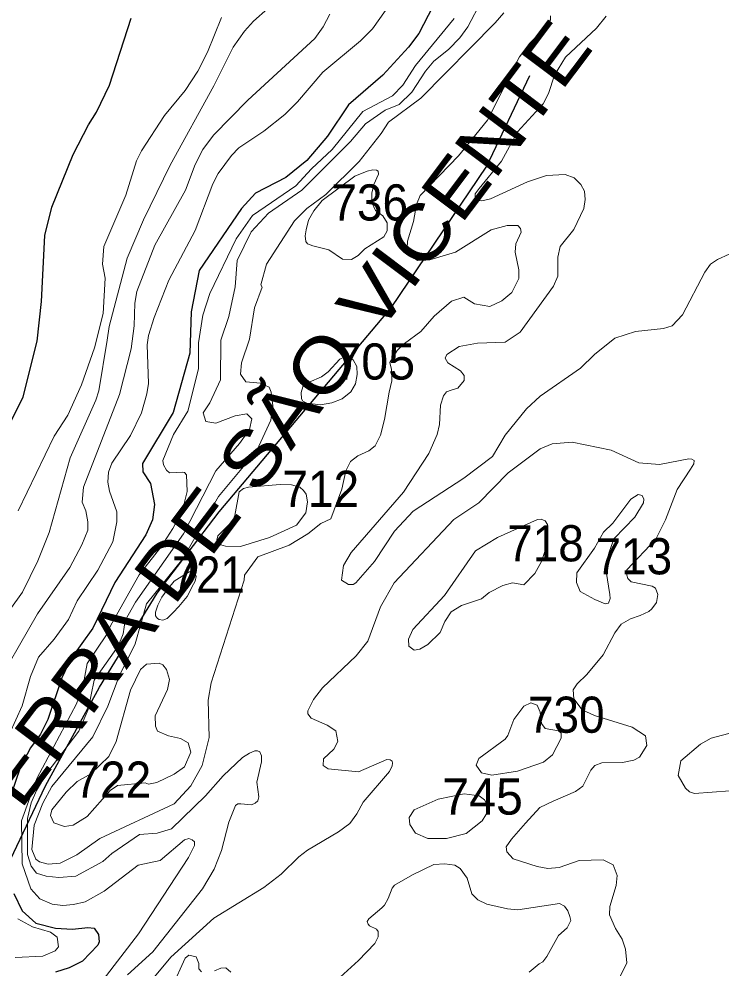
# Model space of a CAD drawing. Extents: x 499.9 to 555.3, y 9281.5 to 9336.8.
# Drawn here: x 541.988 to 545.098, y 9311.097 to 9315.301 of the extents above; entities that cross this region are included whole.
import ezdxf
from ezdxf.enums import TextEntityAlignment as Align

# ---------------------------------------------------------------- set-up
doc = ezdxf.new("R2010")
doc.units = 0
doc.header["$LTSCALE"] = 0.064
for name, color, linetype, lineweight in [('1', 7, 'Continuous', 25), ('2', 7, 'Continuous', 13), ('26', 7, 'Continuous', 25)]:
    doc.layers.add(name, color=color, linetype=linetype, lineweight=lineweight)
doc.layers.add('21', color=7, linetype='Continuous')

msp = doc.modelspace()

# ---------------------------------------------------------------- linework, layer by layer
at = {"layer": '1'}
for points in [[(543.9205, 9315.5538), (543.7571, 9315.2367), (543.712, 9315.1766), (543.5979, 9315.0528), (543.4466, 9314.9209), (543.3525, 9314.782), (543.2614, 9314.6746), (543.1682, 9314.5994), (543.0342, 9314.5299), (542.9722, 9314.4618), (542.7854, 9314.1883), (542.7504, 9314.0051), (542.7441, 9313.8219), (542.6704, 9313.5594), (542.534, 9313.3336), (542.5357, 9313.2965), (542.5699, 9313.246), (542.5878, 9313.153), (542.5791, 9313.0843), (542.5501, 9313.0175), (542.4117, 9312.8069), (542.3157, 9312.6056), (542.2177, 9312.4697), (542.1776, 9312.3849), (542.1152, 9312.2014), (542.0828, 9312.1364), (542.0389, 9312.0755), (541.9943, 9311.9912), (541.9499, 9311.8575)], [(542.3885, 9315.0081), (542.4845, 9315.3047)], [(542.1025, 9314.3427), (542.1342, 9314.4684), (542.2286, 9314.7008), (542.2951, 9314.8321), (542.3316, 9314.8879), (542.3885, 9315.0081)], [(541.9507, 9313.5153), (542.0062, 9313.6287), (542.0694, 9313.8745), (542.0882, 9314.0507), (542.1025, 9314.3427)], [(541.9656, 9311.4304), (542.003, 9311.3546), (542.0632, 9311.2991), (542.1502, 9311.2779), (542.2246, 9311.2734), (542.2927, 9311.2812), (542.3212, 9311.278), (542.3399, 9311.2497), (542.3436, 9311.2172), (542.3374, 9311.2027), (542.2691, 9311.1312), (542.2107, 9311.1016), (542.1494, 9311.0825)]]:
    msp.add_lwpolyline(points, dxfattribs=at)
at = {"layer": '2'}
for points in [[(543.0255, 9315.2905), (543.1529, 9315.4052), (543.2359, 9315.493), (543.4366, 9315.6445), (543.4873, 9315.7322), (543.5177, 9315.8977)], [(544.0347, 9315.3811), (543.9742, 9315.2667), (543.938, 9315.218), (543.8882, 9315.1664), (543.8237, 9315.1137), (543.786, 9315.0701), (543.7267, 9314.9765), (543.67, 9314.923), (543.6086, 9314.8972), (543.5206, 9314.8362), (543.4542, 9314.7582), (543.2401, 9314.5441), (543.092, 9314.4423), (543.0152, 9314.3583), (542.9529, 9314.2321), (542.9451, 9314.116), (542.9159, 9313.9846), (542.881, 9313.8796), (542.879, 9313.7038)], [(541.8634, 9312.312), (542.0702, 9312.6685), (542.2127, 9312.8736), (542.2661, 9312.9741), (542.2929, 9313.0388), (542.2934, 9313.0759), (542.2846, 9313.124), (542.2677, 9313.1628), (542.2743, 9313.2286), (542.4325, 9313.6388), (542.4844, 9313.8406), (542.4972, 9313.9424), (542.5003, 9314.0435), (542.5098, 9314.0944), (542.5899, 9314.2997), (542.7245, 9314.5434), (542.7681, 9314.6563), (542.8013, 9314.7239), (542.8482, 9314.7872), (543, 9314.9417), (543.2971, 9315.2152), (543.3343, 9315.2667), (543.3637, 9315.3228)], [(544.133, 9315.3278), (544.0947, 9315.2837), (543.7661, 9314.9508), (543.6234, 9314.8439), (543.5911, 9314.794), (543.4928, 9314.6706), (543.3461, 9314.5241), (543.262, 9314.4624), (543.207, 9314.4074), (543.0837, 9314.2153), (543.0579, 9314.1252), (543.0633, 9314.1136), (543.0304, 9314.022), (543.0077, 9313.8834), (542.973, 9313.7794), (542.9683, 9313.7295), (542.9915, 9313.6958), (543.0567, 9313.6894), (543.0951, 9313.6712), (543.1042, 9313.65), (543.1115, 9313.5891), (543.102, 9313.5254), (543.0402, 9313.3918), (542.8708, 9313.1874), (542.7124, 9312.9118), (542.5517, 9312.7134), (542.5022, 9312.5353), (542.4321, 9312.3922), (542.3819, 9312.26), (542.3157, 9312.125), (542.1329, 9311.9039), (542.0938, 9311.8301), (542.056, 9311.7341), (542.0448, 9311.6251), (542.0631, 9311.5826), (542.0785, 9311.5708), (542.1175, 9311.5607), (542.1704, 9311.5648), (542.2438, 9311.6015), (542.3462, 9311.675), (542.6748, 9311.8284), (542.7489, 9311.9069)], [(543.6103, 9315.3388), (543.5519, 9315.2579), (543.4989, 9315.2036), (543.3318, 9315.065), (543.2203, 9314.9346), (543.1643, 9314.8787), (543.0717, 9314.8051), (542.9614, 9314.7312), (542.9281, 9314.6962), (542.87, 9314.6171), (542.8455, 9314.572), (542.7674, 9314.3651), (542.6513, 9314.1455), (542.5861, 9313.9799), (542.5613, 9313.8997), (542.5548, 9313.8583), (542.5608, 9313.6878), (542.5543, 9313.6425), (542.53, 9313.5575)], [(541.7376, 9312.3947), (542.0042, 9312.7639), (542.0714, 9312.9033), (542.1216, 9313.0289), (542.2153, 9313.3592), (542.3282, 9313.6139), (542.341, 9313.6553), (542.3777, 9313.8789), (542.3871, 9313.9399), (542.4672, 9314.2425), (542.5398, 9314.4128), (542.6568, 9314.6533), (542.8502, 9315.0049), (542.9351, 9315.1763), (542.9863, 9315.2477), (543.0255, 9315.2905)], [(541.9847, 9313.1245), (542.1436, 9313.4547), (542.2039, 9313.5471), (542.2651, 9313.6822), (542.3218, 9313.8463), (542.3613, 9313.9979), (542.3696, 9314.1543), (542.3572, 9314.2162), (542.3638, 9314.2934), (542.4603, 9314.5211), (542.5077, 9314.6729), (542.5305, 9314.7178), (542.632, 9314.8735), (542.7237, 9314.984), (542.7793, 9315.0699), (542.8216, 9315.1545), (542.8836, 9315.3073)], [(543.9131, 9315.3031), (543.743, 9315.0948), (543.6858, 9315.0077), (543.6405, 9314.9612), (543.51, 9314.8918), (543.3744, 9314.7237), (543.2821, 9314.6373), (543.2127, 9314.5623), (543.0218, 9314.431), (542.9489, 9314.3283), (542.8331, 9314.0863), (542.8015, 9313.9901), (542.7821, 9313.8679), (542.7817, 9313.7529), (542.7355, 9313.5649), (542.6712, 9313.4617), (542.6249, 9313.3471), (542.6275, 9313.3284), (542.6413, 9313.3041), (542.6538, 9313.2923), (542.7128, 9313.2961), (542.7204, 9313.294), (542.7295, 9313.2839), (542.7327, 9313.2103), (542.712, 9313.1277), (542.6695, 9313.0455), (542.6161, 9312.9636), (542.5204, 9312.8417), (542.3945, 9312.6181), (542.3753, 9312.5753), (542.2905, 9312.4495), (542.2725, 9312.3534), (542.2422, 9312.2706), (542.0672, 9311.9402), (541.9998, 9311.7526), (542.0028, 9311.5618), (542.0404, 9311.4522), (542.0812, 9311.4076), (542.1344, 9311.3834), (542.1829, 9311.3785), (542.2298, 9311.3817), (542.2808, 9311.3945), (542.3651, 9311.4416), (542.5157, 9311.5562), (542.6124, 9311.5765), (542.72, 9311.6693), (542.7394, 9311.6747), (542.7539, 9311.6693), (542.7652, 9311.6595), (542.7647, 9311.644), (542.7375, 9311.5902), (542.5174, 9311.2521), (542.3613, 9311.0485)], [(543.3672, 9313.0895), (543.4159, 9313.2202), (543.4342, 9313.3018), (543.4549, 9313.3424), (543.4874, 9313.3679), (543.5355, 9313.3892), (543.5642, 9313.412), (543.5876, 9313.4594), (543.605, 9313.5289), (543.6257, 9313.6496), (543.6373, 9313.699), (543.636, 9313.7491), (543.6284, 9313.781), (543.6614, 9313.8341), (543.6931, 9313.8648), (543.7666, 9313.9181), (543.8251, 9313.986), (543.9016, 9314.0525), (543.9565, 9314.0695), (544.0036, 9314.041), (544.071, 9314.029), (544.1238, 9314.0539), (544.1677, 9314.0904), (544.1996, 9314.1518), (544.1999, 9314.1915), (544.1828, 9314.2689), (544.1863, 9314.3059), (544.2093, 9314.3577), (544.207, 9314.3736), (544.1944, 9314.3863), (544.1472, 9314.3873), (544.0777, 9314.368), (543.9191, 9314.2691), (543.8055, 9314.2354), (543.7508, 9314.2326), (543.7138, 9314.2572), (543.7054, 9314.2851), (543.7069, 9314.318), (543.7338, 9314.404), (543.7464, 9314.4797), (543.7631, 9314.5192), (543.9327, 9314.6952), (544.0611, 9314.853), (544.2022, 9315.1336), (544.2475, 9315.1932), (544.3147, 9315.2619), (544.3396, 9315.2976), (544.3388, 9315.3141)], [(544.7159, 9313.9178), (544.6239, 9313.8889), (544.5347, 9313.8155), (544.4725, 9313.7551), (544.294, 9313.6315), (544.2333, 9313.5761), (544.1393, 9313.4586), (544.0825, 9313.3652), (543.956, 9313.2688), (543.7327, 9313.1233), (543.65, 9313.035), (543.5614, 9312.9009), (543.4787, 9312.8056), (543.4663, 9312.7984), (543.4465, 9312.7983), (543.4143, 9312.8178), (543.4239, 9312.883), (543.4574, 9312.9404), (543.6899, 9313.2064), (543.8014, 9313.3774), (543.8375, 9313.4626), (543.8484, 9313.5071), (543.8533, 9313.5923), (543.8659, 9313.6329), (543.8796, 9313.6507), (543.8994, 9313.6589), (543.9295, 9313.6674), (543.9579, 9313.7006), (543.9579, 9313.7227), (543.942, 9313.7434), (543.8858, 9313.7799), (543.8729, 9313.8007), (543.8811, 9313.8155), (543.9361, 9313.8509), (544.0163, 9313.8661), (544.1389, 9313.8709), (544.2055, 9313.9149), (544.3532, 9314.1183), (544.3718, 9314.1622), (544.3721, 9314.2473), (544.3825, 9314.2946), (544.4424, 9314.3697), (544.4867, 9314.4621), (544.493, 9314.5027), (544.4894, 9314.5386), (544.4731, 9314.5685), (544.4435, 9314.598), (544.4046, 9314.6122), (544.3212, 9314.6077), (544.2384, 9314.5806), (544.0735, 9314.5047), (544.0363, 9314.4968), (544.0137, 9314.4986), (544.0061, 9314.5105), (544.0067, 9314.527), (544.0241, 9314.551), (544.1222, 9314.6715), (544.1939, 9314.8019), (544.3067, 9314.9261), (544.3304, 9314.9706), (544.357, 9315.0519), (544.406, 9315.1313), (544.5423, 9315.2603), (544.5861, 9315.3134)], [(545.13, 9314.2606), (545.0782, 9314.237), (545.0478, 9314.2161)], [(545.0478, 9314.2161), (545.0221, 9314.1808), (544.9231, 9313.992), (544.8776, 9313.9435), (544.8399, 9313.9308), (544.7159, 9313.9178)], [(542.879, 9313.7038), (542.8329, 9313.6016), (542.8031, 9313.5581), (542.8154, 9313.5198), (542.8592, 9313.5129), (542.9445, 9313.545)], [(542.9445, 9313.545), (542.9967, 9313.5538), (543.0176, 9313.5321), (543.008, 9313.4843), (542.964, 9313.4227), (542.8597, 9313.3019), (542.7156, 9313.0232), (542.5036, 9312.7208), (542.4585, 9312.6395), (542.4485, 9312.5794), (542.4266, 9312.5253), (542.3202, 9312.3751), (542.2936, 9312.2452), (542.253, 9312.149), (542.1118, 9311.9631), (542.0661, 9311.8864), (542.042, 9311.8323), (542.0266, 9311.7629), (542.0266, 9311.6039), (542.0417, 9311.552), (542.0665, 9311.5217), (542.1085, 9311.5071), (542.1641, 9311.5012), (542.2401, 9311.5077), (542.3587, 9311.5732), (542.3986, 9311.6076), (542.5219, 9311.6915), (542.6, 9311.6979), (542.6631, 9311.7176), (542.8127, 9311.8637), (542.8918, 9311.9513), (542.9773, 9312.0335), (543.0074, 9312.0518), (543.0312, 9312.0629), (543.0428, 9312.0624), (543.0544, 9312.0576), (543.0605, 9312.0403), (543.0604, 9312.0135), (543.04, 9311.9236), (543.0489, 9311.8584), (543.0451, 9311.8405), (543.0336, 9311.8301), (543.0163, 9311.8237), (542.9697, 9311.8284), (542.9567, 9311.8274), (542.9458, 9311.82), (542.916, 9311.7469), (542.8839, 9311.622), (542.8517, 9311.5393), (542.8, 9311.4524), (542.5799, 9311.1732), (542.4681, 9311.0706)], [(542.53, 9313.5575), (542.4817, 9313.4578), (542.399, 9313.3352), (542.3848, 9313.2948), (542.3812, 9313.251), (542.3888, 9313.2111)], [(544.3474, 9313.4205), (544.435, 9313.4283), (544.6083, 9313.393), (544.73, 9313.3367), (544.8217, 9313.3299), (544.9507, 9313.3548), (544.9649, 9313.353), (544.9745, 9313.3468), (544.9736, 9313.333), (544.9588, 9313.3084), (544.9002, 9313.2192), (544.8488, 9313.0845), (544.8059, 9312.9987), (544.6776, 9312.8634), (544.6764, 9312.8396), (544.6814, 9312.8247), (544.697, 9312.8096), (544.7892, 9312.7907), (544.8041, 9312.7816), (544.8143, 9312.7535), (544.8078, 9312.7187), (544.7884, 9312.6912), (544.7751, 9312.6788), (544.7365, 9312.6606), (544.6929, 9312.6465), (544.6524, 9312.6229), (544.6241, 9312.5846), (544.5721, 9312.4871), (544.5007, 9312.4002), (544.4571, 9312.3594), (544.4393, 9312.3317), (544.4427, 9312.293), (544.48, 9312.2432), (544.5345, 9312.2189), (544.7006, 9312.1674), (544.7596, 9312.1283), (544.7662, 9312.086), (544.733, 9312.034), (544.7086, 9312.0206), (544.6582, 9312.0114), (544.5659, 9312.0095), (544.5354, 9311.9981), (544.5178, 9311.9767), (544.5013, 9311.9446), (544.4828, 9311.9066), (544.4507, 9311.8823), (544.3508, 9311.8398), (544.293, 9311.8116), (544.2287, 9311.7421), (544.1663, 9311.672), (544.1434, 9311.6369), (544.1468, 9311.6153), (544.1742, 9311.5842), (544.2799, 9311.5502), (544.3275, 9311.5418), (544.3776, 9311.5455), (544.4668, 9311.5771), (544.5726, 9311.5803), (544.616, 9311.5573), (544.6343, 9311.5102), (544.6298, 9311.4661), (544.602, 9311.374), (544.5998, 9311.3371), (544.6264, 9311.2758), (544.6559, 9311.2287), (544.6713, 9311.1851), (544.6772, 9311.1247), (544.6411, 9311.0522)], [(543.648, 9312.8061), (543.9115, 9313.0862), (544.0224, 9313.1599), (544.1525, 9313.2928), (544.2943, 9313.3986), (544.3474, 9313.4205)], [(542.3888, 9313.2111), (542.4208, 9313.1204), (542.4207, 9313.0759), (542.403, 9312.9868), (542.3374, 9312.8618), (542.2454, 9312.7258), (542.207, 9312.6431), (542.1443, 9312.5569), (542.0752, 9312.4775), (542.0395, 9312.3909), (542.0022, 9312.2617), (541.9469, 9312.1383)], [(542.9846, 9312.8182), (542.9852, 9312.8394), (543.0455, 9312.9209), (543.1838, 9312.972), (543.2667, 9313.023), (543.3234, 9313.0677), (543.3672, 9313.0895)], [(542.5212, 9310.9821), (542.6601, 9311.1498), (542.8496, 9311.3215), (543.0709, 9311.4569), (543.1478, 9311.5162), (543.2256, 9311.5928), (543.2646, 9311.6229), (543.4012, 9311.7037), (543.452, 9311.7414), (543.4834, 9311.7837), (543.5101, 9311.8358), (543.6275, 9311.9712), (543.6397, 9311.996), (543.6412, 9312.0077), (543.6397, 9312.0173), (543.6295, 9312.0229), (543.616, 9312.0242), (543.4903, 9311.9691), (543.3567, 9311.9834), (543.3342, 9311.9968), (543.3353, 9312.0267), (543.3804, 9312.0693), (543.3981, 9312.1043), (543.3893, 9312.1507), (543.3519, 9312.1764), (543.2804, 9312.2063), (543.2665, 9312.2262), (543.2662, 9312.2396), (543.2911, 9312.2897), (543.3307, 9312.3407), (543.4792, 9312.4831), (543.5312, 9312.5478), (543.5871, 9312.7003), (543.648, 9312.8061)], [(542.7489, 9311.9069), (542.7992, 9311.9969), (542.8297, 9312.1217), (542.8251, 9312.2872), (542.8389, 9312.364), (542.9846, 9312.8182)], [(545.1333, 9311.8847), (544.9769, 9311.8736), (544.9541, 9311.8803), (544.936, 9311.8969), (544.904, 9311.9531), (544.9166, 9312.0182), (545.0024, 9312.0914), (545.0508, 9312.1187), (545.1505, 9312.1447)], [(544.2449, 9311.0827), (544.2894, 9311.1201), (544.3056, 9311.1292), (544.3238, 9311.1519), (544.3749, 9311.2456), (544.4136, 9311.2789), (544.429, 9311.3115), (544.4257, 9311.3298), (544.4154, 9311.3539), (544.4021, 9311.3752), (544.3792, 9311.3862), (544.1946, 9311.3594), (544.1493, 9311.3626), (544.0584, 9311.3841), (544.0179, 9311.4036), (543.9908, 9311.429), (543.9705, 9311.4984), (543.9396, 9311.5416), (543.916, 9311.5567), (543.8723, 9311.5629), (543.8241, 9311.5597), (543.7291, 9311.5137), (543.6501, 9311.4681), (543.6397, 9311.4553), (543.6211, 9311.4095), (543.6048, 9311.38), (543.5929, 9311.3681), (543.5352, 9311.3189), (543.5292, 9311.3068), (543.5327, 9311.2954), (543.5385, 9311.2876), (543.5695, 9311.2727), (543.5765, 9311.2628), (543.5774, 9311.2394), (543.5622, 9311.2099), (543.4903, 9311.1349), (543.2462, 9310.9132)], [(541.9827, 9311.3194), (542.0487, 9311.2831), (542.1273, 9311.2596), (542.1573, 9311.2373), (542.1631, 9311.195), (542.1479, 9311.1772), (542.0945, 9311.1536), (541.9713, 9311.1472)], [(542.7961, 9311.0838), (542.7842, 9311.0979), (542.7833, 9311.1214), (542.7722, 9311.1504), (542.7399, 9311.1584), (542.7233, 9311.1443), (542.6663, 9311.0178)], [(542.9252, 9311.0823), (542.9031, 9311.1015), (542.8809, 9311.1013), (542.8537, 9311.089)]]:
    msp.add_lwpolyline(points, dxfattribs=at)
for points in [[(543.3595, 9314.28), (543.2877, 9314.2971), (543.2645, 9314.3065), (543.2569, 9314.3169), (543.2541, 9314.3417), (543.2584, 9314.3678), (543.2693, 9314.4102), (543.2933, 9314.4526), (543.329, 9314.4977), (543.4733, 9314.6059), (543.5289, 9314.627), (543.5531, 9314.6335), (543.5691, 9314.6322), (543.577, 9314.6272), (543.579, 9314.6144), (543.558, 9314.5678), (543.5495, 9314.5299), (543.5493, 9314.4886), (543.5657, 9314.453), (543.5984, 9314.4294), (543.6174, 9314.3991), (543.6174, 9314.3627), (543.6026, 9314.3366), (543.5181, 9314.2834), (543.4892, 9314.2549), (543.4585, 9314.2372), (543.4197, 9314.2376)], [(543.4565, 9313.651), (543.4765, 9313.6871), (543.4841, 9313.7284), (543.4826, 9313.7633), (543.466, 9313.7921), (543.4485, 9313.8048), (543.4271, 9313.805), (543.4078, 9313.7956), (543.3563, 9313.7397), (543.3268, 9313.7176), (543.2724, 9313.6945), (543.2444, 9313.6738), (543.2363, 9313.6478), (543.2373, 9313.6207), (543.2436, 9313.6095), (543.2613, 9313.6005), (543.3224, 9313.5941), (543.3726, 9313.602), (543.4182, 9313.62)], [(543.2166, 9313.0605), (543.2566, 9313.1159), (543.2651, 9313.1637), (543.2585, 9313.1984), (543.2463, 9313.2143), (543.2303, 9313.2292), (543.1939, 9313.2399), (543.1435, 9313.2414), (543.0034, 9313.2292), (542.981, 9313.2238), (542.9619, 9313.2079), (542.9429, 9313.1044), (542.9322, 9313.0784), (542.9146, 9313.0614), (542.8672, 9313.0135), (542.8638, 9312.9941), (542.8819, 9312.9738), (542.9022, 9312.9675), (542.9683, 9312.967), (543.0964, 9313.007)], [(544.5345, 9312.9597), (544.4562, 9312.8504), (544.4542, 9312.8078), (544.4711, 9312.7676), (544.5349, 9312.7317), (544.5814, 9312.7128), (544.5959, 9312.7152), (544.6027, 9312.7363), (544.602, 9312.7547), (544.5858, 9312.8555), (544.5858, 9312.8901), (544.5968, 9312.9372), (544.6091, 9312.9703), (544.6209, 9313.0016), (544.713, 9313.096), (544.7503, 9313.1602), (544.7522, 9313.1764), (544.745, 9313.1928), (544.7268, 9313.1969), (544.6942, 9313.1757), (544.6159, 9313.0703), (544.5743, 9313.0304)], [(544.1285, 9312.7935), (544.1714, 9312.8065), (544.2215, 9312.797), (544.2701, 9312.8469), (544.3, 9312.9009), (544.3162, 9312.9493), (544.3258, 9313.0642), (544.3162, 9313.0804), (544.2978, 9313.0874), (544.2822, 9313.0859), (544.1055, 9313.0069), (544.0077, 9312.9467), (543.8711, 9312.7504), (543.7312, 9312.5998), (543.7116, 9312.5571), (543.713, 9312.5249), (543.737, 9312.5072), (543.7609, 9312.5118), (543.7975, 9312.5324), (543.8515, 9312.5866), (543.8724, 9312.6342), (543.9001, 9312.6774), (543.9463, 9312.706), (544.0343, 9312.7346), (544.0681, 9312.763)], [(542.6009, 9312.6487), (542.6079, 9312.644), (542.6243, 9312.6402), (542.6445, 9312.6487), (542.6704, 9312.6747), (542.6952, 9312.7018), (542.7105, 9312.7183), (542.7317, 9312.7454), (542.76, 9312.7996), (542.7683, 9312.8138), (542.7718, 9312.8338), (542.7671, 9312.848), (542.7565, 9312.8539), (542.7412, 9312.8539), (542.6751, 9312.8126), (542.6445, 9312.7749), (542.6209, 9312.7419), (542.6032, 9312.7065), (542.5926, 9312.6758), (542.5926, 9312.6593)], [(542.3055, 9311.9606), (542.2461, 9311.9264), (542.1965, 9311.8797), (542.1332, 9311.8009), (542.1276, 9311.7763), (542.1429, 9311.7445), (542.1897, 9311.7283), (542.2273, 9311.734), (542.2904, 9311.7713), (542.3913, 9311.8865), (542.4245, 9311.9093), (542.5458, 9311.9201), (542.5616, 9311.9152), (542.5984, 9311.9226), (542.6752, 9311.9595), (542.7202, 9311.992), (542.7481, 9312.0566), (542.7361, 9312.0972), (542.7025, 9312.1168), (542.6501, 9312.1281), (542.6008, 9312.1494), (542.5928, 9312.171), (542.5902, 9312.217), (542.6449, 9312.3343), (542.6543, 9312.3777), (542.6403, 9312.4224), (542.6239, 9312.4434), (542.6085, 9312.4496), (542.5528, 9312.4466), (542.5255, 9312.4218), (542.481, 9312.3311), (542.4178, 9312.1034), (542.3852, 9312.0369)], [(544.3158, 9312.161), (544.2996, 9312.1836), (544.2936, 9312.2333), (544.2798, 9312.2638), (544.253, 9312.2742), (544.2213, 9312.2594), (544.1768, 9312.2015), (544.1509, 9312.1297), (544.1396, 9312.1138), (544.0226, 9312.0282), (544.0112, 9311.9992), (544.0346, 9311.9644), (544.0793, 9311.9548), (544.1938, 9311.9722), (544.3083, 9312.0121), (544.3485, 9312.0445), (544.3867, 9312.1181), (544.3864, 9312.1404), (544.375, 9312.1506)], [(543.9661, 9311.6973), (544.0376, 9311.7524), (544.069, 9311.8062), (544.0473, 9311.8462), (544.0244, 9311.864), (543.9582, 9311.8717), (543.8432, 9311.8489), (543.7362, 9311.802), (543.715, 9311.7667), (543.7168, 9311.736), (543.7416, 9311.6974), (543.7968, 9311.6748), (543.8796, 9311.6748)]]:
    msp.add_lwpolyline(points, close=True, dxfattribs=at)
at = {"layer": '26'}
msp.add_lwpolyline([(541.8939, 9311.4631), (542.1054, 9311.9072), (542.3451, 9312.3443), (542.5989, 9312.7603), (542.8738, 9313.1198), (543.6352, 9314.0222), (544.0582, 9314.6497), (544.2486, 9315.0515)], dxfattribs=at)

# ---------------------------------------------------------------- texts
at = {"layer": '21'}
for s, width, p in [('736', 0.95, (543.3702, 9314.4091)), ('712', 0.95, (543.1536, 9313.1421)), ('718', 0.95, (544.1477, 9312.9008)), ('713', 0.95, (544.5385, 9312.8433)), ('721', 0.9, (542.6652, 9312.7629)), ('730', 0.95, (544.2397, 9312.1423)), ('722', 0.95, (542.2342, 9311.855))]:
    msp.add_text(s, height=0.16, dxfattribs=dict(at, width=width)).set_placement(p)
for s, p in [('705', (543.3835, 9313.7052)), ('745', (543.8604, 9311.7802))]:
    msp.add_text(s, height=0.16, dxfattribs=at).set_placement(p)
at = {"layer": '26', "width": 1.15}
msp.add_text('SERRA DE SÃO VICENTE', height=0.24, rotation=53.051, dxfattribs=at).set_placement((543.1907, 9313.3863), align=Align.CENTER)

doc.saveas('drawing.dxf')
